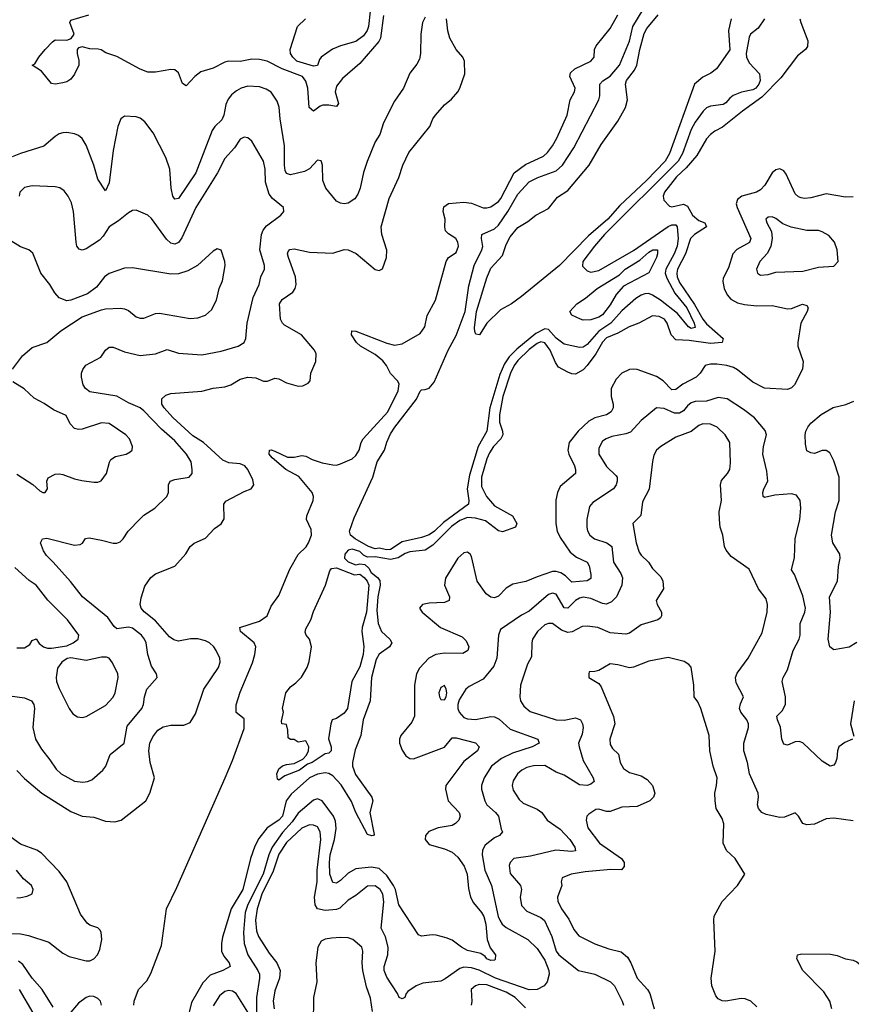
# Model space of a CAD drawing. Header units: inches. Extents: x 2001573 to 2220545, y 644482 to 846830.
# Tile 405 of 656: x 2092145 to 2096461, y 753494 to 758605. Entities that reach past the tile are written whole.
import ezdxf

# ---------------------------------------------------------------- set-up
doc = ezdxf.new("R2010")
doc.units = ezdxf.units.IN
doc.header["$MEASUREMENT"] = 0
doc.layers.add('C0795', color=7, linetype='Continuous')

msp = doc.modelspace()

# ---------------------------------------------------------------- linework, layer by layer
at = {"layer": 'C0795', "color": 5}
for points, elevation in [([(2093963.5, 758650), (2093956, 758570), (2093949, 758550), (2093930, 758521.2), (2093890, 758492.3), (2093809.6, 758470.4), (2093768.4, 758451.6), (2093709.3, 758410.7), (2093700.8, 758399.2), (2093690, 758367.6), (2093670, 758363.8), (2093583.2, 758390), (2093562.4, 758410), (2093550.5, 758430), (2093549.4, 758450), (2093587.1, 758570), (2093629, 758610)], 260), ([(2096011, 758609), (2095978.2, 758561.8), (2095938, 758530), (2095930, 758514), (2095915.6, 758430), (2095917.8, 758410), (2095930, 758381.6), (2095983.6, 758323.6), (2095988.7, 758290), (2095981.7, 758270), (2095965.1, 758250), (2095950, 758240.8), (2095890.7, 758229.3), (2095848.2, 758211.8), (2095830, 758198.5), (2095810, 758173.7), (2095795.1, 758164.9), (2095730, 758155.7), (2095710, 758146.9), (2095691.8, 758130), (2095650, 758073), (2095630, 758035.9), (2095584.4, 757910), (2095561.6, 757870), (2095180.3, 757490), (2095127.8, 757430), (2095068.2, 757350), (2095066.1, 757326.1), (2095090, 757300.7), (2095110, 757294.9), (2095150, 757303.2), (2095330, 757407.9), (2095510, 757531.8), (2095530, 757540.1), (2095550, 757540.2), (2095557, 757530), (2095561.5, 757470), (2095556.4, 757430), (2095540.9, 757390), (2095498.6, 757310), (2095495.2, 757290), (2095503.1, 757263.1), (2095545.6, 757185.6), (2095608.1, 757110), (2095644.6, 757030), (2095650, 757007.4), (2095630, 757001.9), (2095615.6, 757010), (2095559.6, 757079.6), (2095470, 757149.6), (2095430, 757175.6), (2095410, 757183.3), (2095390, 757182.2), (2095370, 757174.9), (2095342.4, 757157.6), (2095270, 757093.6), (2095212.3, 757030), (2095151, 756989), (2095090, 756919), (2095070, 756905.7), (2095050, 756902.9), (2094970, 756921), (2094930, 756952.8), (2094890, 756996.8), (2094870, 757001.2), (2094823.5, 756976.5), (2094725, 756895), (2094685.7, 756854.3), (2094661.2, 756818.8), (2094637.1, 756762.9), (2094584.9, 756590), (2094569.1, 756470), (2094524.6, 756390), (2094479.6, 756240.4), (2094467.6, 756170), (2094475.4, 756110), (2094473.8, 756090), (2094345.1, 755994.9), (2094298.7, 755950), (2094270, 755931.3), (2094230, 755916.9), (2094130, 755894.6), (2094070, 755855.3), (2094050, 755853.6), (2094010, 755861.1), (2093990, 755859.2), (2093955, 755870), (2093886.4, 755910), (2093862.7, 755930), (2093856.4, 755950), (2093881, 756019), (2093978, 756230), (2094001.2, 756310), (2094039, 756370), (2094050, 756412), (2094070, 756454.8), (2094092, 756490), (2094204.8, 756635.2), (2094223.6, 756676.4), (2094230, 756683.8), (2094250, 756684.9), (2094270, 756693.2), (2094296.4, 756723.6), (2094369, 756890), (2094410, 756966.5), (2094457.9, 757090), (2094476.4, 757223.6), (2094503.4, 757330), (2094543.4, 757410), (2094548, 757428), (2094542, 757470), (2094544, 757490), (2094610, 757520.1), (2094630, 757539.3), (2094678.9, 757610), (2094730, 757699), (2094790, 757763), (2094833.7, 757786.3), (2094930, 757820.1), (2094962.4, 757850), (2095020.6, 757939.4), (2095150.6, 758190), (2095156.7, 758210), (2095156, 758270), (2095171.4, 758288.6), (2095210, 758311.8), (2095257.8, 758370), (2095310, 758494), (2095326.4, 758570), (2095381, 758659)], 260), ([(2094250, 758618.7), (2094236.1, 758590), (2094227.5, 758530), (2094225.2, 758430), (2094219.3, 758400.7), (2094206, 758374), (2094170, 758327.6), (2094136.9, 758250), (2094090, 758183), (2094033.4, 758070), (2094015, 758010), (2093989.6, 757970.4), (2093948.3, 757868.3), (2093930, 757812.7), (2093912.3, 757730), (2093900.5, 757699.5), (2093883.9, 757676.1), (2093850, 757652.1), (2093830, 757648.7), (2093810, 757652), (2093790, 757663.1), (2093734, 757730), (2093718.1, 757770), (2093717.1, 757850), (2093710, 757873), (2093690, 757875.4), (2093648.4, 757831.6), (2093623.2, 757816.8), (2093550, 757799.9), (2093530, 757806.8), (2093523, 757823), (2093519.5, 757850), (2093519.7, 757950), (2093496.9, 758090), (2093491.8, 758151.8), (2093482, 758182), (2093450, 758228.7), (2093424.9, 758244.9), (2093390, 758256.9), (2093330, 758260.2), (2093294.9, 758250), (2093270, 758235.6), (2093244.7, 758215.3), (2093226.8, 758193.2), (2093214.9, 758165.1), (2093205.4, 758110), (2093193.9, 758086.1), (2093158, 758050), (2093144.5, 758030), (2093059.4, 757810), (2092970, 757677.2), (2092950, 757673), (2092940.3, 757690), (2092931.9, 757730), (2092923.9, 757830), (2092902.9, 757890), (2092838.6, 758018.6), (2092795, 758075), (2092770, 758094.5), (2092750, 758101.5), (2092690, 758104.4), (2092669.5, 758090.5), (2092654.8, 758050), (2092630, 757926.6), (2092610, 757759), (2092590, 757717), (2092550, 757776.9), (2092530.4, 757850), (2092490, 757954.3), (2092470, 757988.4), (2092450, 758004.7), (2092430, 758012.9), (2092390, 758019.2), (2092370, 758017.2), (2092350, 758012.1), (2092330, 757999.7), (2092270, 757948.6), (2092150, 757909.8), (2092106.9, 757893.1)], 320), ([(2092130, 754707.2), (2092170, 754666.7), (2092259.7, 754590), (2092410, 754495), (2092470, 754471), (2092530, 754465.2), (2092590, 754444.7), (2092639.3, 754440.7), (2092671.8, 754450), (2092800.4, 754550), (2092821.5, 754590), (2092844.5, 754670), (2092821.6, 754750), (2092815.2, 754810), (2092820.9, 754850), (2092836.9, 754883.1), (2092863, 754917), (2092890, 754934.5), (2092930, 754942.5), (2092997.5, 754942.5), (2093030, 754956.5), (2093057.5, 755002.5), (2093100.3, 755130), (2093177.6, 755242.4), (2093186.3, 755270), (2093183.2, 755290), (2093165.3, 755330), (2093152.5, 755350), (2093129.9, 755369.9), (2093110, 755380.7), (2093070, 755392), (2093031.4, 755391.4), (2092970, 755378.4), (2092945.5, 755385.5), (2092922.2, 755402.2), (2092850, 755484.9), (2092790.8, 755530.8), (2092775.4, 755550), (2092770.4, 755570), (2092775.6, 755604.4), (2092794.8, 755665.2), (2092826, 755710), (2092850, 755728.9), (2092950.9, 755769.1), (2093007.7, 755832.3), (2093030, 755870.4), (2093050, 755888.2), (2093110, 755914), (2093156.6, 755963.4), (2093191.7, 755988.3), (2093206.6, 756013.4), (2093204.7, 756090), (2093215, 756105), (2093310, 756155.2), (2093347, 756170), (2093359.8, 756190), (2093355.7, 756215.7), (2093330, 756269.4), (2093314, 756290), (2093290, 756299.8), (2093230, 756304.4), (2093199.2, 756319.2), (2093099, 756410), (2093044.6, 756444.6), (2092940.4, 756540.4), (2092895.5, 756590), (2092883.7, 756610), (2092883, 756637), (2092903.4, 756656.6), (2092930, 756664.7), (2093090, 756676.4), (2093150, 756692.8), (2093210, 756698.9), (2093241.3, 756710), (2093290, 756738.5), (2093330, 756750.2), (2093370, 756746.9), (2093410, 756727.9), (2093430.8, 756729.2), (2093470, 756744.4), (2093490, 756740.4), (2093530, 756719.5), (2093590, 756703.1), (2093615.5, 756704.5), (2093641.7, 756718.3), (2093652, 756730), (2093656.9, 756770), (2093682.7, 756830), (2093683.1, 756870), (2093675.4, 756890), (2093608.2, 756970), (2093519.5, 757019.5), (2093508.3, 757030), (2093499.6, 757050), (2093493.7, 757130), (2093507.8, 757152.2), (2093563.1, 757190), (2093575, 757210), (2093580.3, 757230), (2093576.8, 757270), (2093539.9, 757370), (2093535.3, 757390), (2093538.4, 757401.6), (2093547, 757413), (2093570, 757415.8), (2093650, 757398.7), (2093770, 757393.5), (2093830, 757411.7), (2093850, 757411), (2093891, 757391), (2093990, 757308.8), (2094010, 757303.1), (2094027.8, 757312.2), (2094048, 757370), (2094050.9, 757409.1), (2094024.5, 757490), (2094021.2, 757530), (2094063.3, 757676.7), (2094113.1, 757786.9), (2094133.1, 757850), (2094164.5, 757915.5), (2094273.3, 758050), (2094289.8, 758090), (2094303.1, 758110), (2094350, 758163.7), (2094386.7, 758193.3), (2094418.4, 758230), (2094429.6, 758250), (2094455.6, 758324.4), (2094454.3, 758390), (2094444.2, 758410), (2094409.8, 758449.8), (2094376.9, 758510), (2094367.6, 758547.6), (2094360.9, 758610)], 320), ([(2094033.1, 758626.9), (2094017.6, 758510), (2094008.5, 758491.5), (2093910, 758377.4), (2093820.5, 758299.5), (2093790, 758259.7), (2093781.6, 758230), (2093799.3, 758170), (2093790, 758155.4), (2093750, 758162.1), (2093719.2, 758160.8), (2093704.3, 758155.7), (2093670, 758130.8), (2093647.8, 758150), (2093641, 758250), (2093630, 758286.2), (2093613.3, 758310), (2093507.9, 758350), (2093430, 758390), (2093390, 758399.4), (2093350, 758399.6), (2093290, 758387.4), (2093230, 758389.6), (2093210, 758385.6), (2093150, 758353.9), (2093084.8, 758335.2), (2093053.8, 758310), (2093010, 758262.2), (2092990, 758273.5), (2092968.6, 758330), (2092950, 758344.4), (2092930, 758347.4), (2092850, 758333.2), (2092810, 758332.8), (2092770, 758348.8), (2092650, 758414.2), (2092593.2, 758433.2), (2092568, 758448), (2092552.8, 758452.8), (2092510, 758454.1), (2092470, 758464.7), (2092450, 758458.5), (2092443.8, 758450), (2092443.7, 758430), (2092453, 758393), (2092451.7, 758370), (2092430, 758322), (2092410, 758295.9), (2092390, 758282.7), (2092370, 758277.7), (2092329.8, 758269.8), (2092310, 758273.2), (2092258.4, 758338.4), (2092209.6, 758370), (2092224.7, 758375.3), (2092245.3, 758410), (2092277.5, 758450), (2092315, 758490), (2092330, 758500.1), (2092390, 758498.9), (2092413, 758507), (2092427.6, 758530), (2092404.8, 758590), (2092410, 758603), (2092503.7, 758630)], 280), ([(2092736.9, 753490), (2092738.9, 753510), (2092762.4, 753570), (2092804.8, 753615.2), (2092826.2, 753653.8), (2092881.1, 753798.9), (2092907.1, 753990), (2092960.6, 754099.4), (2093212, 754670), (2093250, 754760.2), (2093310, 754925.5), (2093310, 754975.3), (2093267.9, 755007.9), (2093268.1, 755048.1), (2093290, 755114.9), (2093353.5, 755266.5), (2093365.2, 755310), (2093369.9, 755350), (2093361.7, 755370), (2093291.7, 755430), (2093288.3, 755450), (2093390, 755483.6), (2093430.3, 755509.7), (2093450, 755561.5), (2093490, 755616.1), (2093546.5, 755753.5), (2093590.8, 755829.2), (2093631.1, 755868.9), (2093644.8, 755890), (2093659, 755930), (2093658.7, 755958.7), (2093633.6, 756010), (2093635.2, 756030), (2093667.8, 756110), (2093670.6, 756130), (2093663.4, 756150), (2093594.6, 756234.6), (2093527.2, 756270), (2093455.5, 756330), (2093439.8, 756350), (2093441.2, 756370), (2093450, 756371.9), (2093470, 756365.8), (2093535, 756335), (2093570, 756334.2), (2093610, 756343.6), (2093630, 756340.1), (2093662.3, 756322.3), (2093714.8, 756305.2), (2093770, 756294.2), (2093790, 756293.4), (2093810, 756299.1), (2093870, 756325.8), (2093890, 756342.5), (2093907.5, 756370), (2093917, 756410), (2093928.2, 756430), (2094056.6, 756570), (2094110, 756678.7), (2094114.1, 756714.1), (2094106.2, 756730), (2094068.8, 756768.8), (2094049.3, 756810), (2094030, 756834.9), (2093990, 756867.7), (2093914.2, 756910), (2093893.3, 756930), (2093866.9, 756970), (2093869.7, 756990), (2093890, 756987.6), (2094050, 756925.2), (2094090, 756915.9), (2094130, 756921.9), (2094223.3, 756976.7), (2094248.2, 757010), (2094259, 757070), (2094303, 757150), (2094358.2, 757350), (2094370, 757370.2), (2094410, 757397), (2094422, 757430), (2094419.4, 757450), (2094408.5, 757470), (2094370, 757493.6), (2094355, 757510), (2094351.3, 757530), (2094354, 757570), (2094342.5, 757610), (2094347, 757633), (2094370, 757651.9), (2094450, 757657.5), (2094490, 757653.3), (2094550, 757629.4), (2094570, 757628.6), (2094590, 757634.1), (2094630, 757662.1), (2094642.1, 757677.9), (2094710.8, 757810), (2094770, 757853.1), (2094863.5, 757896.5), (2094884.4, 757915.6), (2094909.9, 757950.1), (2094933.4, 757990), (2094986.6, 758110), (2095001.5, 758190), (2095024.8, 758230), (2095027.4, 758250), (2095000.6, 758310), (2095003.2, 758330), (2095025.3, 758350), (2095108.5, 758390), (2095127.1, 758410), (2095128.9, 758450), (2095136.5, 758470), (2095210, 758559.2), (2095248.8, 758630)], 280), ([(2096194.4, 758610), (2096199, 758590), (2096235.9, 758495.9), (2096234.2, 758465.8), (2096222.5, 758450), (2096182.1, 758417.9), (2096095.8, 758304.2), (2095997.2, 758202.8), (2095896.5, 758130), (2095793, 758047), (2095752.9, 758027.1), (2095730, 758009), (2095710, 757987), (2095658.9, 757901.1), (2095603.1, 757836.9), (2095553.1, 757790), (2095492, 757710), (2095484.9, 757690), (2095488.3, 757668.3), (2095517.5, 757637.5), (2095530, 757633), (2095590, 757647.3), (2095610, 757637.4), (2095636.1, 757590), (2095670, 757562.2), (2095700.3, 757550), (2095710.2, 757530), (2095646.7, 757490), (2095625.9, 757470), (2095599.7, 757390), (2095559.5, 757310), (2095555, 757290), (2095556.7, 757270), (2095570, 757240.4), (2095647.3, 757127.3), (2095690.1, 757050), (2095710, 757026.9), (2095796.3, 756950), (2095790.4, 756930), (2095730, 756923.5), (2095620.3, 756940.3), (2095550, 756942.7), (2095525.7, 756970), (2095504.6, 757030), (2095491.3, 757050), (2095464.5, 757064.5), (2095430, 757067.9), (2095358.6, 757030), (2095308.4, 757011.6), (2095250, 756977.1), (2095190, 756953.9), (2095170, 756931.7), (2095135.8, 756870), (2095090, 756809.9), (2095070, 756788.4), (2095030, 756765.7), (2095010, 756766.9), (2094990, 756775), (2094941.8, 756801.8), (2094925, 756825), (2094898, 756890), (2094870, 756928.2), (2094850, 756932.6), (2094830, 756924.4), (2094790, 756893.8), (2094730, 756836), (2094711.3, 756810), (2094693.1, 756770), (2094652.5, 756650), (2094634.6, 756554.6), (2094635.9, 756515.9), (2094651.5, 756470), (2094652.2, 756450), (2094641.7, 756430), (2094604.3, 756390), (2094583.3, 756356.7), (2094570, 756326.2), (2094541.8, 756230), (2094542.4, 756182.4), (2094567.3, 756130), (2094610, 756082.3), (2094703.1, 756030), (2094726, 755990), (2094718.4, 755970), (2094650, 755947.4), (2094630, 755951.4), (2094563.1, 756003.1), (2094510, 756018.1), (2094470, 756021.1), (2094430, 756005), (2094385.3, 755974.7), (2094290, 755877.2), (2094250, 755851.4), (2094170, 755842.7), (2094145.8, 755834.2), (2094108.7, 755811.3), (2094070, 755803.3), (2093990, 755816.9), (2093950, 755814.9), (2093930, 755825.2), (2093910, 755845.2), (2093870, 755856), (2093850, 755851.8), (2093833.3, 755830), (2093831.1, 755810), (2093850, 755791.1), (2093890, 755775.9), (2093910, 755780.1), (2093936.2, 755776.2), (2093957.3, 755757.3), (2093970, 755734.8), (2094002.3, 755710), (2094013.8, 755693.8), (2094016.8, 755670), (2094004.2, 755610), (2093998.8, 755538.8), (2094005.4, 755470), (2094022.1, 755430), (2094065.3, 755390), (2094077.2, 755370), (2094064.8, 755350), (2094010, 755312), (2093995.5, 755284.5), (2093971.3, 755190), (2093964.9, 755070), (2093927.3, 754970), (2093916.4, 754890), (2093885.5, 754814.5), (2093872.1, 754750), (2093872.4, 754730), (2093887.7, 754687.7), (2093972.4, 754570), (2093977.7, 754550), (2093961.9, 754490), (2093984.1, 754375.9), (2093980.7, 754370), (2093972.1, 754367.9), (2093950, 754374.7), (2093890, 754489.9), (2093867.3, 754547.3), (2093813.3, 754633.3), (2093770, 754679.9), (2093750, 754692.2), (2093730, 754695.7), (2093690, 754688.8), (2093650, 754670), (2093554.9, 754585.1), (2093528.3, 754550), (2093508.9, 754470), (2093490, 754449.8), (2093429.3, 754410.7), (2093385.8, 754354.2), (2093365, 754315), (2093343.3, 754250), (2093302.7, 754090), (2093243.6, 753990), (2093198.4, 753841.6), (2093191.9, 753810), (2093193, 753770), (2093204.6, 753744.6), (2093232.9, 753710), (2093236.8, 753690), (2093199, 753670), (2093134.6, 753645.4), (2093095.2, 753604.8), (2093037.5, 753502.5), (2093014, 753410)], 280), ([(2095837, 758610), (2095823.5, 758550), (2095830.6, 758449.4), (2095761.4, 758350), (2095731.6, 758328.4), (2095690, 758306.5), (2095647.8, 758270), (2095517.9, 757910), (2095495.4, 757870), (2095398.4, 757770), (2095259.8, 757640.2), (2095197.1, 757570), (2095096.3, 757483.7), (2094947, 757330), (2094750, 757167.9), (2094696.9, 757130), (2094641.2, 757098.8), (2094570, 757029.8), (2094531.5, 756970), (2094512.1, 756972.1), (2094506.5, 756986.5), (2094506.2, 757006.2), (2094516.1, 757090), (2094570, 757264.9), (2094590, 757314.9), (2094650, 757380.5), (2094670, 757439.1), (2094690, 757478.7), (2094730, 757527), (2094781.8, 757558.2), (2094822.9, 757590), (2094890, 757624.9), (2094936.6, 757683.4), (2094990, 757719), (2095099.8, 757850), (2095163.2, 757956.8), (2095250, 758079.2), (2095288.8, 758150), (2095298.8, 758190), (2095289.2, 758270), (2095293.7, 758290), (2095336.2, 758343.8), (2095348.5, 758370), (2095363.1, 758450), (2095386.3, 758533.7), (2095400.2, 758559.8), (2095458.1, 758630)], 240), ([(2092094.5, 755094.5), (2092170, 755085.4), (2092207.2, 755070), (2092219, 755050), (2092222.5, 755030), (2092212.7, 754930), (2092228, 754870), (2092257.8, 754817.8), (2092302.5, 754762.5), (2092334, 754714), (2092361.3, 754690), (2092430, 754652.3), (2092473.5, 754646.5), (2092497.2, 754650), (2092520.3, 754659.7), (2092576.9, 754710), (2092591.5, 754730), (2092615.1, 754790), (2092688.2, 754850), (2092702.5, 754937.5), (2092778.6, 755030), (2092787.3, 755050), (2092793.3, 755090), (2092805.5, 755130), (2092859.5, 755190), (2092855.6, 755210), (2092829.2, 755249.2), (2092810.7, 755310), (2092801.2, 755370), (2092793.6, 755390), (2092776.8, 755410), (2092730, 755447), (2092710, 755452.1), (2092650, 755443.5), (2092634.9, 755454.9), (2092601.9, 755501.9), (2092471, 755610), (2092408.7, 755688.7), (2092319.8, 755790), (2092283.9, 755823.9), (2092268.2, 755848.2), (2092254, 755890), (2092263.7, 755910), (2092286.2, 755913.8), (2092430, 755877.6), (2092458.7, 755881.3), (2092471.5, 755888.5), (2092487.7, 755912.3), (2092505.4, 755914.6), (2092570, 755904.2), (2092630, 755887), (2092650, 755887.8), (2092666.1, 755893.9), (2092682.4, 755910), (2092707.6, 755950), (2092770, 756014), (2092790, 756033.1), (2092846.6, 756070), (2092909.6, 756130.4), (2092917.4, 756150), (2092917.4, 756190), (2092925.6, 756210), (2092950, 756218.4), (2093025.1, 756230), (2093039.8, 756250), (2093040.8, 756270), (2093034.6, 756310), (2093010.7, 756350), (2092950, 756418.9), (2092880.4, 756480.4), (2092790, 756574.7), (2092770, 756590.4), (2092710, 756615.8), (2092650.3, 756650.3), (2092510, 756673.3), (2092487.2, 756690), (2092475.6, 756710), (2092465.6, 756750), (2092465.6, 756770), (2092472.4, 756790), (2092488.9, 756811.1), (2092566.3, 756853.7), (2092589.9, 756890.1), (2092610, 756905.4), (2092630, 756906), (2092690, 756880.2), (2092770, 756862.2), (2092850, 756870.1), (2092910, 756893.5), (2092970, 756874), (2093090, 756866), (2093190, 756884.3), (2093278.4, 756910), (2093310, 756929), (2093318.7, 756950), (2093325.8, 757030), (2093356.3, 757163.7), (2093387.8, 757230), (2093397.2, 757270), (2093415.6, 757310), (2093415, 757330), (2093391.4, 757410), (2093399.6, 757490), (2093408, 757512), (2093425.6, 757534.4), (2093500.9, 757590), (2093516, 757610), (2093515.1, 757630), (2093457.3, 757677.3), (2093440, 757700), (2093421.1, 757761.1), (2093419, 757830), (2093409.8, 757870), (2093350, 757975.1), (2093330, 757992.3), (2093310, 757996.2), (2093290, 757985.1), (2093260, 757940), (2093210, 757884), (2093171.8, 757810), (2093059.5, 757630), (2092986.5, 757473.5), (2092970, 757448.9), (2092950, 757439.8), (2092930, 757445), (2092906.5, 757466.5), (2092830, 757572.8), (2092810, 757589.7), (2092750, 757616.9), (2092730, 757615.1), (2092710, 757603), (2092658.7, 757561.3), (2092610, 757530.8), (2092579.2, 757480.8), (2092559, 757461), (2092490, 757416.2), (2092470, 757408.9), (2092453.8, 757413.8), (2092441.8, 757430), (2092437.7, 757450), (2092425.1, 757610), (2092413.7, 757653.7), (2092396.9, 757690), (2092376.2, 757716.2), (2092352.8, 757732.8), (2092330, 757738.4), (2092210, 757743.5), (2092170, 757733.5), (2092145.8, 757710), (2092141.8, 757690)], 340), ([(2096470, 757686.3), (2096430, 757683.7), (2096330, 757702), (2096250, 757680.7), (2096217.1, 757677.1), (2096200, 757680), (2096186.1, 757686.1), (2096170, 757701.1), (2096123.4, 757803.4), (2096110, 757821), (2096090, 757831.6), (2096070, 757826.6), (2096050, 757809.8), (2096012.9, 757747.1), (2095990, 757721.8), (2095969.6, 757710.4), (2095892.7, 757690), (2095870, 757672.6), (2095864.1, 757650), (2095868.7, 757630), (2095939.8, 757470), (2095932.2, 757447.8), (2095867.5, 757412.5), (2095846.7, 757390), (2095822.7, 757317.3), (2095796.4, 757263.6), (2095793.4, 757246.6), (2095800.5, 757210), (2095817, 757177), (2095835, 757155), (2095870, 757135.3), (2095906.8, 757126.8), (2095970, 757119.8), (2096050, 757122), (2096130, 757104.4), (2096150, 757106), (2096207.8, 757127.8), (2096230, 757122.4), (2096236.2, 757110), (2096232.5, 757090), (2096198.5, 757030), (2096182.5, 756930), (2096184, 756910), (2096210.2, 756830), (2096208.1, 756791.9), (2096165.6, 756710), (2096150, 756694.4), (2096130, 756686), (2096010, 756691.7), (2095950, 756722.9), (2095870, 756788.1), (2095850, 756799.3), (2095815.6, 756810), (2095763.3, 756816.7), (2095730, 756817.4), (2095703.1, 756810), (2095676.9, 756770), (2095655.8, 756750), (2095587, 756713), (2095550, 756685.3), (2095530, 756683.5), (2095484.9, 756730), (2095450, 756752.5), (2095350, 756788.7), (2095330, 756791.7), (2095310, 756788.6), (2095270, 756769.8), (2095240.3, 756739.7), (2095214.1, 756690), (2095213.9, 756650), (2095225.6, 756610), (2095224.6, 756590), (2095215, 756570), (2095190, 756553.2), (2095130, 756538.6), (2095098.3, 756521.7), (2095043.8, 756470), (2094996.9, 756410), (2094990.2, 756370), (2094994.7, 756350), (2095024.5, 756290), (2095030.2, 756270), (2095028.9, 756250), (2094950, 756182), (2094935.6, 756150), (2094928.2, 756111.8), (2094926.7, 755990), (2094934, 755950), (2094950, 755917.3), (2095001.7, 755841.7), (2095035.6, 755815.6), (2095090.3, 755790), (2095099.7, 755770), (2095110, 755724.7), (2095110, 755705.1), (2095090, 755692.4), (2095010, 755685), (2094978.5, 755718.5), (2094953.7, 755733.7), (2094930, 755740.2), (2094910, 755739.9), (2094830, 755713.6), (2094771.8, 755688.2), (2094705.2, 755674.8), (2094670, 755653.8), (2094630, 755612.4), (2094610, 755604.7), (2094590, 755606.8), (2094565.5, 755625.5), (2094519.9, 755690), (2094490, 755818), (2094483.5, 755830), (2094470, 755840.4), (2094450, 755836.8), (2094419.3, 755810), (2094354.6, 755705.4), (2094349.5, 755670), (2094375.2, 755610), (2094373.4, 755590), (2094350, 755580.3), (2094270, 755576.5), (2094234.8, 755570), (2094219.3, 755550), (2094233.1, 755530), (2094329.3, 755450), (2094442.2, 755402.2), (2094461.4, 755381.4), (2094475.8, 755350), (2094470.3, 755330), (2094445.2, 755314.8), (2094350, 755317.4), (2094304.4, 755310), (2094268.1, 755290), (2094220.6, 755239.4), (2094204.7, 755210), (2094194.1, 755150), (2094194.7, 754990), (2094180.7, 754959.3), (2094123.9, 754890), (2094116.8, 754870), (2094116.3, 754850), (2094130, 754813.8), (2094150, 754783.9), (2094170, 754769.1), (2094188.2, 754768.2), (2094350, 754828.6), (2094390, 754876.6), (2094410, 754877), (2094510.6, 754850.6), (2094530.3, 754830), (2094520.9, 754810), (2094450, 754755.2), (2094357.4, 754630), (2094355.2, 754610), (2094369.2, 754550), (2094425.2, 754490), (2094431, 754470), (2094425, 754450), (2094407.6, 754432.4), (2094390, 754422.4), (2094317.3, 754410), (2094268.9, 754391.1), (2094251.4, 754370), (2094250.2, 754350), (2094270, 754324.1), (2094350, 754301), (2094390, 754283.4), (2094418.3, 754258.3), (2094451.4, 754211.4), (2094468.2, 754170), (2094475.2, 754095.2), (2094485.1, 754050), (2094500, 754020), (2094541.9, 753970), (2094553.2, 753950), (2094564, 753910), (2094570.9, 753830.9), (2094587.2, 753787.2), (2094614, 753750), (2094613.1, 753726.9), (2094610, 753722.7), (2094590, 753722), (2094569.7, 753730), (2094561.5, 753741.5), (2094537.6, 753757.6), (2094470, 753773.9), (2094438.4, 753790), (2094390, 753826.2), (2094359, 753839), (2094306.8, 753853.2), (2094285.3, 753854.7), (2094230, 753846.9), (2094215.3, 753855.3), (2094112.2, 754010), (2094095, 754090), (2094085.6, 754110), (2094050, 754161.7), (2094010, 754198.1), (2093970, 754205.4), (2093890, 754196.6), (2093850, 754175.3), (2093810, 754136.4), (2093790, 754123.2), (2093770, 754126.5), (2093755.6, 754170), (2093752.6, 754230), (2093756.5, 754270), (2093778.4, 754350), (2093787.3, 754407.3), (2093784.6, 754444.6), (2093774.4, 754470), (2093714.5, 754550), (2093690, 754560.4), (2093670, 754553.2), (2093590, 754486.8), (2093558.9, 754441.1), (2093510, 754386.4), (2093454.9, 754310), (2093437.7, 754270), (2093408.9, 754170), (2093330, 754011.6), (2093315.7, 753970), (2093306.7, 753866.7), (2093309.4, 753809.4), (2093330.1, 753750), (2093381.9, 753670), (2093389.6, 753650), (2093390.5, 753630), (2093374.1, 753530), (2093375, 753425)], 320), ([(2092108.3, 756791.7), (2092159.2, 756860.8), (2092210, 756903.1), (2092286.6, 756930), (2092358.4, 756990), (2092470, 757063.1), (2092570, 757098.3), (2092590, 757103.6), (2092668.5, 757108.5), (2092690, 757104.9), (2092710, 757096.4), (2092750, 757063.1), (2092770, 757055.3), (2092790, 757056.5), (2092850, 757080.3), (2092870, 757082), (2093030, 757054.6), (2093070, 757058.3), (2093110, 757072), (2093140.6, 757099.4), (2093167.2, 757150), (2093179.7, 757210), (2093197.2, 757250), (2093212, 757330), (2093209.7, 757350), (2093190, 757408.7), (2093170, 757416), (2093150, 757403.7), (2093068.2, 757330), (2093017.8, 757302.2), (2092970, 757285.1), (2092930, 757283.5), (2092730, 757316.3), (2092690, 757314.7), (2092610, 757287.6), (2092586, 757270), (2092543.4, 757216.6), (2092497.7, 757182.3), (2092411.2, 757148.8), (2092390, 757146), (2092350, 757161.3), (2092327, 757187), (2092301.3, 757230), (2092255.8, 757290), (2092212.7, 757392.7), (2092192.3, 757410), (2092150, 757425.6), (2092085.6, 757465.6)], 360), ([(2092130, 756245.5), (2092212.8, 756192.8), (2092250, 756159.1), (2092266, 756150), (2092278, 756150), (2092289, 756170), (2092286, 756210), (2092292.3, 756227.7), (2092330, 756245.5), (2092350, 756248.2), (2092370, 756244.9), (2092430, 756221.3), (2092467.5, 756212.5), (2092530, 756204.4), (2092550, 756204.4), (2092568, 756212), (2092595.6, 756250), (2092611.2, 756308.8), (2092618.6, 756321.4), (2092642.9, 756337.1), (2092697.2, 756350), (2092718.9, 756361.1), (2092729.5, 756370), (2092731.5, 756390), (2092714.7, 756430), (2092696.9, 756450), (2092610, 756508.4), (2092570, 756513.1), (2092470, 756479.7), (2092450, 756477.2), (2092430, 756483.9), (2092406.8, 756506.8), (2092387.3, 756550), (2092320.6, 756580.6), (2092273.2, 756613.2), (2092220.2, 756640.2), (2092168.1, 756688.1), (2092110, 756725.7)], 360), ([(2096467.3, 754870), (2096427.1, 754852.9), (2096396.9, 754830), (2096389, 754810), (2096386.3, 754770), (2096379.5, 754750), (2096370, 754734.5), (2096350.3, 754729.7), (2096310, 754755.4), (2096210, 754851.3), (2096190, 754858.7), (2096170, 754855.6), (2096130, 754839.6), (2096110, 754845.1), (2096100.4, 754870), (2096093.2, 754933.2), (2096077.7, 754970), (2096074.7, 754990), (2096102.7, 755017.3), (2096119.3, 755050), (2096119.3, 755090), (2096102.2, 755170), (2096106.9, 755190), (2096129.8, 755230), (2096159.3, 755330), (2096189.7, 755390), (2096196, 755410), (2096195.8, 755470), (2096220.3, 755530), (2096223.2, 755550), (2096210, 755615.1), (2096165.3, 755725.3), (2096149.7, 755750), (2096166.1, 755813.9), (2096169.8, 755910), (2096193.8, 756010), (2096198.5, 756070), (2096195.3, 756110), (2096176.3, 756136.3), (2096150, 756143.5), (2096063.5, 756136.5), (2096010, 756125.1), (2096003.7, 756130), (2096001.3, 756150), (2096006.9, 756170), (2096026.9, 756210), (2096022, 756262), (2096001.7, 756350), (2096005, 756390), (2096020.3, 756450), (2096013.4, 756473.4), (2095958.2, 756538.2), (2095902.2, 756582.2), (2095817.3, 756637.3), (2095770, 756644.5), (2095710, 756625.6), (2095650, 756622.5), (2095630, 756617.1), (2095610, 756600.6), (2095590, 756574), (2095570, 756562.6), (2095543.3, 756563.3), (2095490, 756586.4), (2095450, 756589.7), (2095370, 756524.2), (2095315.4, 756464.6), (2095290, 756455.2), (2095218.8, 756441.2), (2095188.7, 756430), (2095170, 756417.6), (2095150, 756380.9), (2095150.2, 756350), (2095190, 756285.6), (2095239.2, 756239.2), (2095245.3, 756230), (2095245.8, 756210), (2095240.3, 756190), (2095227.4, 756170), (2095120.3, 756099.7), (2095102, 756078), (2095088.5, 756011.5), (2095087.8, 755970), (2095092.1, 755952.1), (2095104.6, 755930), (2095128.4, 755910), (2095191.8, 755890), (2095218.7, 755870), (2095227.5, 755790), (2095264.6, 755730), (2095272.8, 755707.2), (2095270.2, 755669.8), (2095242, 755610), (2095217, 755583), (2095190, 755571.6), (2095170, 755574), (2095110, 755601.3), (2095070, 755607.6), (2095050, 755602.4), (2095030.4, 755589.6), (2094990, 755550.5), (2094970, 755552.6), (2094930, 755623.2), (2094910, 755627.7), (2094890, 755622), (2094790, 755534.4), (2094750, 755514.4), (2094640.9, 755439.1), (2094630.2, 755409.8), (2094621.4, 755290), (2094606, 755250), (2094550, 755181.1), (2094477, 755143), (2094460.4, 755130), (2094426.1, 755073.9), (2094418.6, 755050), (2094418.8, 755030), (2094425.4, 755010), (2094450, 754983.6), (2094470, 754976.5), (2094510, 754972.4), (2094590, 754988.6), (2094610, 754985.5), (2094634.3, 754974.3), (2094690, 754922.7), (2094833.7, 754870), (2094840.3, 754850), (2094804.2, 754830), (2094702.8, 754797.2), (2094645.5, 754770), (2094592.9, 754730), (2094556.3, 754670), (2094542.2, 754630), (2094541.2, 754610), (2094558.8, 754550), (2094570.1, 754530), (2094614.8, 754490), (2094630.2, 754470), (2094643.7, 754403.7), (2094650.3, 754390), (2094634.8, 754370), (2094610, 754358.7), (2094560.8, 754319.2), (2094546.6, 754293.4), (2094545.4, 754270), (2094558.6, 754190), (2094593.7, 754110), (2094627.9, 753950), (2094636.4, 753930), (2094649.8, 753909.8), (2094670, 753892.5), (2094782.4, 753830), (2094830, 753784), (2094870, 753723.2), (2094891.9, 753670), (2094893, 753650), (2094882.8, 753610), (2094867.2, 753590), (2094830, 753571.6), (2094790, 753568.5), (2094613.6, 753630), (2094530, 753671.3), (2094490, 753682.4), (2094450, 753686.7), (2094430, 753679.6), (2094353.8, 753626.2), (2094330, 753614.6), (2094237.1, 753602.9), (2094202.8, 753590), (2094159.9, 753560.1), (2094150.8, 753550), (2094144.7, 753530), (2094130, 753522.7), (2094115.3, 753530), (2094106.6, 753550), (2094050, 753634.7), (2094037.4, 753670), (2094036.1, 753690), (2094055.8, 753750), (2094058.3, 753790), (2094044.2, 753844.2), (2094020.3, 753890), (2094035, 754025), (2094030, 754065.6), (2094016.1, 754090), (2093990, 754108.2), (2093950, 754107), (2093890, 754058.2), (2093850, 754033.7), (2093806.7, 753993.3), (2093790, 753986.9), (2093730, 753981.1), (2093691, 753990), (2093678.6, 754010), (2093675.3, 754050), (2093689.5, 754129.5), (2093689.3, 754190.7), (2093708.7, 754350), (2093705.4, 754390), (2093690, 754414.8), (2093670, 754424.4), (2093650, 754424.8), (2093610, 754407.7), (2093530, 754334.6), (2093490, 754273.1), (2093459.7, 754180.3), (2093403.9, 754070), (2093377, 753990), (2093369.1, 753930), (2093374.6, 753874.6), (2093385.3, 753845.3), (2093439.1, 753759.1), (2093479.7, 753710), (2093497.1, 753670), (2093494, 753630), (2093470, 753564.5), (2093460.8, 753510), (2093466.1, 753470)], 340), ([(2096490, 755372.3), (2096450, 755348.2), (2096370, 755334.5), (2096350, 755349.3), (2096340.3, 755390), (2096352.7, 755530), (2096348.1, 755610), (2096389.8, 755690), (2096393.6, 755766.4), (2096402.4, 755810), (2096400.7, 755830), (2096364.2, 755890), (2096358.9, 755930), (2096378.8, 756050), (2096398.4, 756110), (2096397.5, 756230), (2096370, 756314.7), (2096350, 756356), (2096330, 756368.5), (2096310, 756368.4), (2096270, 756353.5), (2096250, 756356), (2096230, 756367.8), (2096222.4, 756402.4), (2096221.7, 756450), (2096224.9, 756470), (2096234.6, 756490), (2096250.8, 756510), (2096303.9, 756556.1), (2096367.5, 756592.5), (2096432.6, 756607.4), (2096474.7, 756625.3)], 320), ([(2096470, 754447.1), (2096370, 754460.5), (2096330, 754457.4), (2096270, 754429.7), (2096230, 754425.1), (2096210, 754431.8), (2096187, 754470), (2096170, 754487), (2096114, 754466), (2096090, 754463.9), (2096018.9, 754478.9), (2095996, 754490), (2095979.7, 754510), (2095973.3, 754530), (2095979.5, 754570), (2095977, 754590), (2095932.1, 754690), (2095922.4, 754750), (2095903.5, 754810), (2095902.4, 754850), (2095927.9, 754930), (2095928.1, 754950), (2095918.6, 754970), (2095887.9, 755010), (2095879.8, 755030), (2095885.5, 755054.5), (2095901.6, 755090), (2095863.1, 755163.1), (2095859.8, 755190), (2095867.7, 755212.3), (2095924.8, 755290), (2095998.3, 755421.7), (2096024.2, 755530), (2096026.2, 755570), (2096018.6, 755598.6), (2095979.8, 755650), (2095930, 755753.2), (2095838, 755818), (2095810.8, 755850.8), (2095802, 755870), (2095793.5, 755930), (2095780.3, 755970), (2095776, 756010), (2095775.6, 756050), (2095786.4, 756110), (2095782.2, 756190), (2095786.5, 756213.5), (2095818.9, 756250), (2095829.8, 756270.2), (2095834.4, 756305.6), (2095829.8, 756410), (2095805.8, 756450), (2095765.1, 756490), (2095730, 756506.3), (2095690, 756506.6), (2095670, 756499), (2095630, 756468.2), (2095550, 756438), (2095471.6, 756390), (2095450.1, 756369.9), (2095436.1, 756343.9), (2095428.5, 756311.5), (2095411.5, 756168.5), (2095377.9, 756102.1), (2095368.3, 756031.7), (2095327.2, 755990), (2095343.9, 755890), (2095360.5, 755840.5), (2095370, 755825.8), (2095409.1, 755790), (2095430, 755756.5), (2095472.5, 755712.5), (2095483.5, 755690), (2095486, 755650), (2095447.4, 755590), (2095453.1, 755570), (2095476.1, 755530), (2095475.6, 755510), (2095470, 755500.7), (2095456.3, 755490), (2095370, 755464.5), (2095310, 755421.2), (2095290, 755415.9), (2095210, 755422.9), (2095146, 755450), (2095090, 755457.7), (2095064.6, 755455.4), (2095011.8, 755428.2), (2094990, 755423.9), (2094956.2, 755436.2), (2094910, 755470.7), (2094890, 755471.4), (2094870, 755463.7), (2094833, 755430), (2094806.5, 755390), (2094802.3, 755370), (2094801.5, 755298.5), (2094780.1, 755259.9), (2094744.6, 755150), (2094741, 755090), (2094744.7, 755070), (2094761.7, 755041.7), (2094794.4, 755014.4), (2094930.1, 754970.1), (2094970, 754968.5), (2095030, 754981.3), (2095055.8, 754970), (2095065.8, 754950), (2095069.4, 754930), (2095063.8, 754896.2), (2095045.8, 754850), (2095049.1, 754830.9), (2095070, 754760.3), (2095120.9, 754670), (2095125.8, 754650), (2095110, 754637.1), (2095090, 754630.6), (2095050, 754632.7), (2094970, 754683.8), (2094930, 754698.5), (2094870, 754733.1), (2094811.2, 754731.2), (2094776.3, 754723.7), (2094750.3, 754710), (2094728.2, 754690), (2094705.5, 754654.5), (2094701.1, 754630), (2094706.3, 754606.3), (2094736.9, 754556.9), (2094758.1, 754538.1), (2094830, 754506.4), (2094854.5, 754490), (2094882.6, 754450), (2094950, 754403), (2094999.8, 754350), (2095026.2, 754310), (2095030.2, 754290), (2095010, 754286.4), (2094926.7, 754293.3), (2094796.5, 754263.5), (2094710.4, 754250), (2094690.2, 754230), (2094685.6, 754214.4), (2094690, 754172.4), (2094744.1, 754110), (2094750.2, 754090), (2094742.3, 754050), (2094750, 754007.2), (2094777.6, 753977.6), (2094850, 753945), (2094869.1, 753929.1), (2094906.5, 753846.5), (2094929.8, 753769.8), (2094943.3, 753750), (2095044.5, 753670), (2095130.1, 753650.1), (2095210.7, 753610.7), (2095232.4, 753590), (2095272.6, 753510), (2095278.2, 753490)], 360), ([(2092130, 755345), (2092170, 755345.2), (2092198.6, 755361.4), (2092210, 755382.8), (2092230, 755390.6), (2092246.1, 755366.1), (2092268.9, 755348.9), (2092290, 755342), (2092310, 755342.6), (2092390, 755355.3), (2092422, 755370), (2092449.5, 755390), (2092451.6, 755410), (2092393.3, 755490), (2092292.2, 755592.2), (2092230, 755669.7), (2092194.4, 755694.4), (2092120.7, 755760.7)], 360), ([(2095970, 753481.2), (2095939, 753510), (2095910, 753522), (2095890, 753523.6), (2095810.3, 753509.7), (2095790, 753511.6), (2095770, 753522.9), (2095757.1, 753537.1), (2095737.6, 753590), (2095734, 753630), (2095755.1, 753770), (2095747.1, 753930), (2095750, 753951), (2095790, 754027.7), (2095869.5, 754110), (2095908.7, 754170), (2095858.4, 754250), (2095812.8, 754292.8), (2095795.4, 754330), (2095799.3, 754430), (2095790, 754457.6), (2095760.3, 754510), (2095754.2, 754550), (2095752.9, 754590), (2095762, 754630), (2095764.8, 754670), (2095744.4, 754730), (2095727, 754810), (2095724, 754890), (2095679.6, 755030), (2095664.4, 755064.4), (2095646, 755090), (2095644.2, 755150), (2095630, 755244), (2095618, 755258), (2095592.8, 755272.8), (2095510, 755294.5), (2095410, 755275.4), (2095330, 755243.5), (2095310, 755241.4), (2095250, 755256.5), (2095210, 755261.2), (2095150, 755227.3), (2095130, 755220.9), (2095101, 755219), (2095098, 755210), (2095098, 755190), (2095150, 755159.3), (2095162.6, 755142.6), (2095227.6, 754987.6), (2095234.3, 754950), (2095208, 754870), (2095210, 754842), (2095221.7, 754821.7), (2095252, 754792), (2095261, 754750), (2095278.2, 754718.2), (2095310, 754697.5), (2095370, 754680.5), (2095401.3, 754661.3), (2095428.5, 754630), (2095440.7, 754590), (2095434.4, 754570), (2095414.6, 754550), (2095350, 754520.2), (2095270, 754517), (2095210, 754495.5), (2095190, 754494.8), (2095150, 754507.2), (2095134.8, 754505.2), (2095098.7, 754481.3), (2095089.1, 754470), (2095085, 754450), (2095092.8, 754410), (2095153.6, 754330), (2095268.7, 754250), (2095282.4, 754230), (2095282.4, 754210), (2095268.5, 754191.5), (2095213.4, 754193.4), (2095079.1, 754180.9), (2095007.3, 754170), (2094960.7, 754150), (2094955.8, 754130), (2094958.9, 754110), (2094936.5, 754050), (2094937.4, 754030), (2094957.6, 753990), (2094995.2, 753935.2), (2095021.5, 753881.5), (2095047.6, 753850), (2095130, 753807.8), (2095202.3, 753782.3), (2095266.3, 753766.3), (2095299.3, 753739.3), (2095316.8, 753710), (2095348.8, 753630), (2095403.5, 753570), (2095415.6, 753550), (2095438.5, 753470)], 380), ([(2096476.1, 755070), (2096457, 754950), (2096474.2, 754885.8)], 340), ([(2092050, 753862), (2092150, 753859.1), (2092191.7, 753851.7), (2092296.8, 753816.8), (2092370, 753759.3), (2092401.3, 753741.3), (2092490, 753719.7), (2092510, 753720.2), (2092530, 753730.2), (2092548.6, 753751.4), (2092560.8, 753779.2), (2092571.5, 753830), (2092568.5, 753868.5), (2092560.9, 753880.9), (2092550.4, 753890.4), (2092510, 753905.5), (2092495.4, 753915.4), (2092461.7, 753961.7), (2092390.4, 754130), (2092350, 754183), (2092259.2, 754279.2), (2092234.1, 754294.1), (2092150, 754325), (2092062, 754390)], 320), ([(2092130, 754047.2), (2092151.2, 754048.8), (2092184.5, 754055.5), (2092210, 754066.8), (2092215.6, 754090), (2092206.6, 754110), (2092164.9, 754144.9), (2092128.4, 754190)], 340), ([(2093976.6, 753456.6), (2093966.5, 753526.5), (2093944.3, 753584.3), (2093926, 753670), (2093922.5, 753710), (2093926.3, 753770), (2093921.5, 753790), (2093873.3, 753830), (2093850, 753839.5), (2093810, 753841.3), (2093763.5, 753836.5), (2093730, 753831.2), (2093710, 753820.8), (2093693.1, 753790), (2093681.9, 753710), (2093687.5, 753610), (2093670.8, 753529.2), (2093668.7, 753390)], 360), ([(2096360.3, 753470), (2096350, 753509.5), (2096317.8, 753557.8), (2096209.7, 753670), (2096178, 753730), (2096182, 753750), (2096204.7, 753755.3), (2096353.7, 753753.7), (2096387.9, 753747.9), (2096430.2, 753730.2), (2096470, 753723), (2096490, 753714.2), (2096518.4, 753690), (2096541, 753661), (2096618.7, 753598.7), (2096657.7, 753557.7), (2096775.8, 753490)], 360), ([(2092318.8, 753478.8), (2092261.4, 753570), (2092209.5, 753630), (2092161.2, 753701.2), (2092138.6, 753718.6)], 320), ([(2094770, 753475.4), (2094716.3, 753530), (2094670, 753556.3), (2094570, 753595), (2094530, 753596.5), (2094510.1, 753589.9), (2094488.3, 753570), (2094491.1, 753508.9), (2094488.1, 753490)], 360), ([(2092215.1, 753450), (2092144.1, 753570)], 340), ([(2092569.4, 753489.4), (2092564, 753510), (2092550, 753524), (2092530, 753534), (2092510, 753536), (2092490, 753529.5), (2092450, 753499.3), (2092399.5, 753440.5)], 320), ([(2093330, 753453.2), (2093267.9, 753550), (2093250, 753562.8), (2093230, 753565.7), (2093210, 753560.9), (2093182.1, 753537.9), (2093150, 753485.8)], 320)]:
    msp.add_lwpolyline(points, dxfattribs=dict(at, elevation=elevation))
for points, elevation in [([(2096050, 757581.3), (2096030, 757579.6), (2096018, 757570), (2096022, 757550), (2096045.9, 757505.9), (2096049.5, 757470), (2096043, 757430), (2096026.3, 757393.7), (2095986.4, 757350), (2095969.2, 757310), (2095974.4, 757290), (2095990, 757278.9), (2096030, 757283.2), (2096070, 757294), (2096210, 757300.3), (2096290, 757320.9), (2096370, 757326), (2096392, 757350), (2096387.3, 757410), (2096373.3, 757450), (2096344.9, 757484.9), (2096310, 757504.4), (2096290, 757510.9), (2096230, 757511.6), (2096148, 757528), (2096105.8, 757545.8), (2096070, 757573.7)], 340), ([(2095070, 757046), (2095056, 757050), (2095010.9, 757070.9), (2095000.9, 757090), (2095036.5, 757130), (2095081.2, 757158.8), (2095142.3, 757210), (2095258.4, 757281.6), (2095287.6, 757310), (2095363.8, 757356.2), (2095410, 757398.3), (2095430.1, 757410.1), (2095454.9, 757410), (2095455.6, 757390), (2095449.3, 757370), (2095410, 757291.8), (2095278.7, 757221.3), (2095241.2, 757178.7), (2095210, 757124.8), (2095170, 757072.5), (2095150, 757061), (2095110, 757047.6)], 240), ([(2093882.7, 755722.7), (2093910, 755726.3), (2093932.3, 755710), (2093948.3, 755690), (2093956.7, 755670), (2093945.3, 755530), (2093923, 755450), (2093921.4, 755430), (2093931.3, 755351.3), (2093928.1, 755310), (2093910, 755245.1), (2093869.5, 755170.5), (2093847, 755030), (2093830, 755004.5), (2093790, 754978.2), (2093767.3, 754970), (2093759.1, 754950), (2093748.1, 754871.9), (2093762, 754830), (2093761.6, 754810), (2093750, 754798.4), (2093730, 754793.3), (2093663.8, 754750), (2093639.7, 754740.3), (2093597, 754710), (2093520.8, 754679.2), (2093490, 754657.2), (2093482.9, 754662.9), (2093479.7, 754690), (2093490, 754715.5), (2093508.7, 754731.3), (2093530, 754739.5), (2093570, 754744.4), (2093613.9, 754766.1), (2093633.3, 754786.7), (2093643.6, 754810), (2093645.1, 754830), (2093630, 754861.2), (2093590, 754855.3), (2093570, 754868), (2093550, 754868), (2093538, 754878), (2093536.5, 754916.5), (2093530, 754946), (2093506, 754950), (2093503.1, 754963.1), (2093514, 755010), (2093509.3, 755030), (2093527, 755110), (2093550, 755142.8), (2093578, 755162), (2093608.3, 755191.7), (2093637.6, 755242.4), (2093647.3, 755272.7), (2093660.2, 755350), (2093649.9, 755389.9), (2093632.2, 755410), (2093625.9, 755425.9), (2093630, 755443.8), (2093656.5, 755490), (2093670, 755532.7), (2093732.2, 755670), (2093755.5, 755744.5), (2093763.2, 755756.8), (2093790, 755760.1)], 260), ([(2092570, 755295.7), (2092490, 755279), (2092410, 755291.9), (2092391.1, 755288.9), (2092363.8, 755270), (2092341.5, 755238.5), (2092334.3, 755190), (2092336.9, 755170), (2092350, 755133.4), (2092401.7, 755030), (2092421.5, 755001.5), (2092445.4, 754985.4), (2092470, 754982.8), (2092490, 754987.9), (2092590, 755045.5), (2092630, 755088.9), (2092641.2, 755110), (2092656.2, 755190), (2092655, 755210), (2092626.8, 755266.8), (2092609.6, 755290), (2092595.2, 755295.2)], 360), ([(2094350, 755148.7), (2094330, 755139.3), (2094321.1, 755110), (2094323.1, 755090), (2094330, 755076.3), (2094350, 755074.8), (2094358.4, 755090), (2094362, 755110), (2094359.3, 755130)], 340)]:
    msp.add_lwpolyline(points, close=True, dxfattribs=dict(at, elevation=elevation))

doc.saveas('drawing.dxf')
